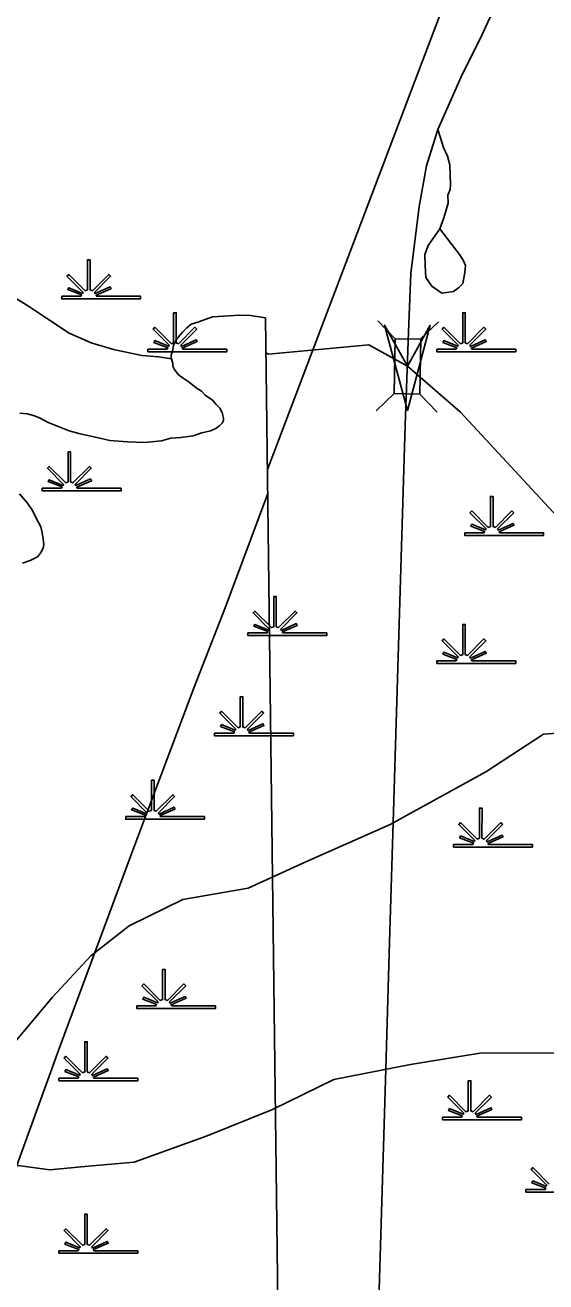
# Model space of a CAD drawing. Extents: x 2220236 to 2384410, y 720751 to 894131.
# Drawn here: x 2368804 to 2370241, y 847261 to 850729 of the extents above; entities that cross this region are included whole.
import ezdxf

# ---------------------------------------------------------------- set-up
doc = ezdxf.new("R2010")
doc.units = 0
for name, color, linetype in [('Exist Hydrographic Creek Single Shore', 7, 'Continuous'), ('Exist Hydrographic Misc Water Feature', 7, 'Continuous'), ('Exist Hydrographic Swamp CELL', 7, 'Continuous'), ('Exist Road Non-System Type 51', 7, 'Continuous'), ('Exist Road Primary US Attributed', 7, 'Continuous'), ('Exist Road Primary US Structure Standard Bridge CELL', 7, 'Continuous'), ('Exist Road Secondary Structure Standard Bridge Attributed CELL', 7, 'Continuous'), ('Exist Utilities Electrical Transmission Line', 7, 'Continuous')]:
    doc.layers.add(name, color=color, linetype=linetype)

msp = doc.modelspace()

# ---------------------------------------------------------------- linework, layer by layer
at = {"layer": 'Exist Hydrographic Creek Single Shore'}
msp.add_line((2369752.1, 849847.3), (2369475.5, 849821.1), dxfattribs=at)
for points in [[(2369207.7, 849808), (2369172.3, 849814.1), (2369126.2, 849817.8), (2369048.1, 849834.2), (2368986, 849852.4), (2368925.4, 849879.5), (2368863.1, 849920.2), (2368812.8, 849953.6), (2368756.2, 849989), (2368698, 850014.6), (2368633.8, 850035.6), (2368563.5, 850055), (2368505.3, 850064.1), (2368455.3, 850059.5), (2368375.6, 850032.6), (2368341.6, 850022), (2368283.9, 850005.8), (2368222, 850000.7), (2368168.1, 849996.2), (2368106, 849989.4), (2368058.3, 849975.3), (2368000.4, 849953.9), (2367958.8, 849937.4), (2367893.6, 849918.3)], [(2369466.9, 849921.3), (2369426, 849927.8), (2369396.1, 849928.9), (2369365.9, 849927), (2369322.1, 849924.2), (2369308.1, 849919.7), (2369280.3, 849909.4), (2369262.2, 849903.7), (2369250.5, 849893.4), (2369238.5, 849881.4), (2369224.7, 849865.4), (2369218.8, 849857), (2369213.1, 849845.3), (2369211.3, 849832.7), (2369207.3, 849817.1), (2369207.3, 849808.9), (2369207.7, 849808)], [(2370005.9, 849661.4), (2369859, 849787.7), (2369752.1, 849847.3)], [(2370005.9, 849661.4), (2370283, 849361.5), (2370424.9, 849337.7), (2370525, 849391)], [(2368414.9, 847642.3), (2368626.5, 847777.1), (2368742.9, 847839.3), (2368774.3, 847922.2), (2368879.7, 848046.5), (2368985.2, 848160.5), (2369090.9, 848243.4), (2369239.1, 848316), (2369419.4, 848347.3), (2369578.2, 848420), (2369811.1, 848523.7), (2370075.7, 848669), (2370234.3, 848772.7), (2370382.9, 848783.2), (2370489, 848783.3), (2370627, 848783.5), (2370732.8, 848856.1), (2370955.1, 848959.9)], [(2368723.1, 847590.9), (2368871.8, 847570.4), (2368977.9, 847580.9), (2369105.2, 847591.4), (2369306.5, 847664.1), (2369486.5, 847736.8), (2369655.9, 847819.8), (2369867.9, 847861.4), (2370058.8, 847892.7), (2370313.6, 847893.1), (2370494.3, 847851.9), (2370728.1, 847800.4), (2370919.4, 847759.3), (2371068.5, 847666.3), (2371281.3, 847573.4), (2371494.1, 847490.9), (2371759.9, 847408.4), (2372025.7, 847326), (2372344.4, 847295.3), (2372525.1, 847243.8)]]:
    msp.add_lwpolyline(points, dxfattribs=at)
at = {"layer": 'Exist Hydrographic Misc Water Feature'}
msp.add_line((2369475.5, 849821.1), (2369468.6, 849825), dxfattribs=at)
for points in [[(2369466.9, 849921.3), (2369521.9, 845585.1)], [(2369207.7, 849808), (2369211.5, 849795), (2369211.8, 849788.4), (2369215.8, 849778.7), (2369225.8, 849765.4), (2369240, 849755.1), (2369256.3, 849743.6), (2369276.3, 849728), (2369290.4, 849719.4), (2369300.7, 849707.7), (2369321, 849694.4), (2369331, 849682.7), (2369340.9, 849672.3), (2369347.3, 849660.4), (2369349.3, 849652.3), (2369351.6, 849644.8), (2369351.5, 849638.2), (2369347.5, 849630.9), (2369341.5, 849624.7), (2369329.8, 849616), (2369315.9, 849609.9), (2369291.8, 849604), (2369267.9, 849595.4), (2369234, 849590.8), (2369206.1, 849589), (2369180.2, 849582), (2369134.1, 849577.8), (2369086.1, 849579.1), (2369038, 849582.7), (2368997.9, 849591.9), (2368955.8, 849601.7), (2368925.7, 849609.3), (2368893.6, 849622.8), (2368867.6, 849632.6), (2368845.4, 849644.8), (2368829.4, 849650.7), (2368809.2, 849656.4), (2368789.1, 849657.9)], [(2368788, 849435.7), (2368810.1, 849410.3), (2368824.3, 849390.2), (2368834.7, 849368.6), (2368846.9, 849344.5), (2368851.2, 849328.3), (2368853.2, 849310.3), (2368855.4, 849296.3), (2368853.5, 849286.4), (2368847.8, 849274.6), (2368838.1, 849262.1), (2368818.2, 849252.1), (2368796.2, 849244)]]:
    msp.add_lwpolyline(points, dxfattribs=at)
at = {"layer": 'Exist Hydrographic Swamp CELL'}
for points in [[(2368905, 849980.9), (2368957.6, 849981), (2368959.6, 849984.6), (2368921.4, 849999.4), (2368924.3, 850004.6), (2368962, 849988.9), (2368963.6, 849991.7), (2368919.2, 850036.3), (2368924.3, 850041.4), (2368969.6, 849995.9), (2368975.9, 849998.3), (2368975.9, 850081.4), (2368983.1, 850081.4), (2368983.1, 849998.3), (2368989.5, 849995.9), (2369034.8, 850041.4), (2369039.9, 850036.3), (2368995.5, 849991.7), (2368997.5, 849988.1), (2369038.4, 850006.7), (2369040.8, 850001.7), (2368999.8, 849983.9), (2369001.4, 849981), (2369122.5, 849980.9), (2369122.5, 849973.8), (2368905, 849973.8)], [(2369142.8, 849835), (2369195.4, 849835.1), (2369197.4, 849838.7), (2369159.2, 849853.5), (2369162.1, 849858.7), (2369199.8, 849843), (2369201.4, 849845.8), (2369157, 849890.4), (2369162.1, 849895.5), (2369207.4, 849850), (2369213.7, 849852.4), (2369213.7, 849935.5), (2369220.9, 849935.5), (2369220.9, 849852.4), (2369227.3, 849850), (2369272.6, 849895.5), (2369277.7, 849890.4), (2369233.3, 849845.8), (2369235.3, 849842.2), (2369276.2, 849860.8), (2369278.6, 849855.8), (2369237.6, 849838), (2369239.2, 849835.1), (2369360.3, 849835), (2369360.3, 849827.9), (2369142.8, 849827.9)], [(2369940.6, 849835), (2369993.2, 849835.1), (2369995.2, 849838.7), (2369956.9, 849853.5), (2369959.8, 849858.7), (2369997.6, 849843), (2369999.2, 849845.8), (2369954.7, 849890.4), (2369959.9, 849895.5), (2370005.1, 849850), (2370011.5, 849852.4), (2370011.5, 849935.5), (2370018.7, 849935.5), (2370018.7, 849852.4), (2370025, 849850), (2370070.3, 849895.5), (2370075.5, 849890.4), (2370031, 849845.8), (2370033, 849842.2), (2370073.9, 849860.8), (2370076.4, 849855.8), (2370035.4, 849838), (2370037, 849835.1), (2370158.1, 849835), (2370158.1, 849827.9), (2369940.6, 849827.9)], [(2368851.3, 849451.1), (2368903.9, 849451.1), (2368905.9, 849454.8), (2368867.7, 849469.6), (2368870.6, 849474.8), (2368908.3, 849459), (2368909.9, 849461.9), (2368865.5, 849506.5), (2368870.6, 849511.6), (2368915.9, 849466.1), (2368922.2, 849468.5), (2368922.2, 849551.6), (2368929.5, 849551.6), (2368929.4, 849468.5), (2368935.8, 849466.1), (2368981.1, 849511.6), (2368986.2, 849506.5), (2368941.8, 849461.9), (2368943.8, 849458.3), (2368984.7, 849476.9), (2368987.1, 849471.9), (2368946.1, 849454.1), (2368947.7, 849451.1), (2369068.8, 849451.1), (2369068.8, 849444), (2368851.3, 849444)], [(2370017.3, 849328.2), (2370069.9, 849328.3), (2370071.9, 849331.9), (2370033.6, 849346.7), (2370036.5, 849351.9), (2370074.3, 849336.2), (2370075.9, 849339.1), (2370031.4, 849383.6), (2370036.6, 849388.7), (2370081.9, 849343.2), (2370088.2, 849345.6), (2370088.2, 849428.7), (2370095.4, 849428.7), (2370095.4, 849345.6), (2370101.7, 849343.2), (2370147.1, 849388.7), (2370152.2, 849383.6), (2370107.8, 849339.1), (2370109.8, 849335.5), (2370150.6, 849354.1), (2370153.1, 849349), (2370112.1, 849331.2), (2370113.7, 849328.3), (2370234.8, 849328.2), (2370234.8, 849321.1), (2370017.3, 849321.1)], [(2369418.9, 849051.8), (2369471.6, 849051.9), (2369473.6, 849055.5), (2369435.3, 849070.3), (2369438.2, 849075.5), (2369475.9, 849059.8), (2369477.5, 849062.6), (2369433.1, 849107.2), (2369438.2, 849112.3), (2369483.5, 849066.8), (2369489.9, 849069.2), (2369489.9, 849152.3), (2369497.1, 849152.3), (2369497.1, 849069.2), (2369503.4, 849066.8), (2369548.7, 849112.3), (2369553.8, 849107.2), (2369509.4, 849062.6), (2369511.4, 849059), (2369552.3, 849077.6), (2369554.8, 849072.6), (2369513.8, 849054.8), (2369515.4, 849051.9), (2369636.4, 849051.8), (2369636.4, 849044.7), (2369418.9, 849044.7)], [(2369940.6, 848975), (2369993.2, 848975.1), (2369995.2, 848978.7), (2369956.9, 848993.5), (2369959.8, 848998.7), (2369997.6, 848983), (2369999.2, 848985.9), (2369954.7, 849030.4), (2369959.9, 849035.5), (2370005.1, 848990), (2370011.5, 848992.4), (2370011.5, 849075.5), (2370018.7, 849075.5), (2370018.7, 848992.4), (2370025, 848990), (2370070.3, 849035.5), (2370075.5, 849030.4), (2370031, 848985.9), (2370033, 848982.3), (2370073.9, 849000.9), (2370076.4, 848995.8), (2370035.4, 848978), (2370037, 848975.1), (2370158.1, 848975), (2370158.1, 848967.9), (2369940.6, 848967.9)], [(2369326.9, 848775.4), (2369379.5, 848775.4), (2369381.5, 848779.1), (2369343.3, 848793.9), (2369346.2, 848799.1), (2369383.9, 848783.3), (2369385.5, 848786.2), (2369341.1, 848830.8), (2369346.2, 848835.9), (2369391.5, 848790.4), (2369397.8, 848792.8), (2369397.8, 848875.9), (2369405.1, 848875.9), (2369405, 848792.8), (2369411.4, 848790.4), (2369456.7, 848835.9), (2369461.8, 848830.8), (2369417.4, 848786.2), (2369419.4, 848782.6), (2369460.3, 848801.2), (2369462.7, 848796.2), (2369421.7, 848778.4), (2369423.3, 848775.4), (2369544.4, 848775.4), (2369544.4, 848768.3), (2369326.9, 848768.3)], [(2369081.4, 848545), (2369134, 848545.1), (2369136, 848548.7), (2369097.8, 848563.5), (2369100.7, 848568.7), (2369138.4, 848553), (2369140, 848555.9), (2369095.6, 848600.4), (2369100.7, 848605.5), (2369146, 848560), (2369152.3, 848562.4), (2369152.3, 848645.5), (2369159.6, 848645.5), (2369159.6, 848562.4), (2369165.9, 848560), (2369211.2, 848605.5), (2369216.3, 848600.4), (2369171.9, 848555.9), (2369173.9, 848552.3), (2369214.8, 848570.9), (2369217.2, 848565.8), (2369176.3, 848548), (2369177.9, 848545.1), (2369298.9, 848545), (2369298.9, 848537.9), (2369081.4, 848537.9)], [(2369986.6, 848468.2), (2370039.2, 848468.3), (2370041.2, 848471.9), (2370003, 848486.8), (2370005.9, 848491.9), (2370043.6, 848476.2), (2370045.2, 848479.1), (2370000.8, 848523.6), (2370005.9, 848528.8), (2370051.2, 848483.3), (2370057.5, 848485.7), (2370057.5, 848568.7), (2370064.8, 848568.7), (2370064.7, 848485.7), (2370071.1, 848483.3), (2370116.4, 848528.8), (2370121.5, 848523.6), (2370077.1, 848479.1), (2370079.1, 848475.5), (2370120, 848494.1), (2370122.4, 848489), (2370081.4, 848471.2), (2370083.1, 848468.3), (2370204.1, 848468.2), (2370204.1, 848461.1), (2369986.6, 848461.1)], [(2369112.1, 848022.9), (2369164.7, 848023), (2369166.7, 848026.6), (2369128.5, 848041.4), (2369131.4, 848046.6), (2369169.1, 848030.9), (2369170.7, 848033.7), (2369126.3, 848078.3), (2369131.4, 848083.4), (2369176.7, 848037.9), (2369183, 848040.3), (2369183, 848123.4), (2369190.3, 848123.4), (2369190.2, 848040.3), (2369196.6, 848037.9), (2369241.9, 848083.4), (2369247, 848078.3), (2369202.6, 848033.7), (2369204.6, 848030.1), (2369245.5, 848048.7), (2369247.9, 848043.7), (2369206.9, 848025.9), (2369208.6, 848023), (2369329.6, 848022.9), (2369329.6, 848015.8), (2369112.1, 848015.8)], [(2368897.3, 847823.2), (2368949.9, 847823.3), (2368951.9, 847826.9), (2368913.7, 847841.8), (2368916.6, 847847), (2368954.3, 847831.2), (2368955.9, 847834.1), (2368911.5, 847878.6), (2368916.6, 847883.8), (2368961.9, 847838.3), (2368968.2, 847840.7), (2368968.2, 847923.7), (2368975.5, 847923.7), (2368975.4, 847840.7), (2368981.8, 847838.3), (2369027.1, 847883.8), (2369032.2, 847878.6), (2368987.8, 847834.1), (2368989.8, 847830.5), (2369030.7, 847849.1), (2369033.1, 847844.1), (2368992.2, 847826.2), (2368993.8, 847823.3), (2369114.8, 847823.2), (2369114.8, 847816.1), (2368897.3, 847816.1)], [(2369955.9, 847715.7), (2370008.5, 847715.8), (2370010.5, 847719.4), (2369972.3, 847734.3), (2369975.2, 847739.5), (2370012.9, 847723.7), (2370014.5, 847726.6), (2369970.1, 847771.1), (2369975.2, 847776.3), (2370020.5, 847730.8), (2370026.8, 847733.2), (2370026.8, 847816.2), (2370034.1, 847816.2), (2370034, 847733.2), (2370040.4, 847730.8), (2370085.7, 847776.3), (2370090.8, 847771.1), (2370046.4, 847726.6), (2370048.4, 847723), (2370089.3, 847741.6), (2370091.7, 847736.6), (2370050.7, 847718.7), (2370052.4, 847715.8), (2370173.4, 847715.7), (2370173.4, 847708.6), (2369955.9, 847708.6)], [(2368897.3, 847347.2), (2368949.9, 847347.3), (2368951.9, 847350.9), (2368913.7, 847365.7), (2368916.6, 847370.9), (2368954.3, 847355.1), (2368955.9, 847358), (2368911.5, 847402.6), (2368916.6, 847407.7), (2368961.9, 847362.2), (2368968.2, 847364.6), (2368968.2, 847447.7), (2368975.5, 847447.7), (2368975.4, 847364.6), (2368981.8, 847362.2), (2369027.1, 847407.7), (2369032.2, 847402.6), (2368987.8, 847358), (2368989.8, 847354.4), (2369030.7, 847373), (2369033.1, 847368), (2368992.2, 847350.2), (2368993.8, 847347.3), (2369114.8, 847347.2), (2369114.8, 847340.1), (2368897.3, 847340.1)]]:
    msp.add_lwpolyline(points, close=True, dxfattribs=at)
for points in [[(2370244.6, 847526.9), (2370200.2, 847571.5), (2370205.3, 847576.6), (2370250.6, 847531.1)], [(2370403.5, 847509), (2370186, 847509), (2370186, 847516.1), (2370238.7, 847516.2), (2370240.7, 847519.8), (2370202.4, 847534.6), (2370205.3, 847539.8), (2370243, 847524.1)]]:
    msp.add_lwpolyline(points, dxfattribs=at)
at = {"layer": 'Exist Road Non-System Type 51'}
for points in [[(2369942.6, 850440.8), (2369951.6, 850415.4), (2369959, 850391.3), (2369969.4, 850367.5), (2369975.7, 850343.5), (2369978.3, 850289.6), (2369976.5, 850275.5), (2369970.8, 850259.5), (2369971.1, 850237.5), (2369959.7, 850197.4), (2369948.1, 850167.3)], [(2369948.1, 850167.3), (2369916.6, 850120.8), (2369907, 850096.6), (2369907.5, 850064.6), (2369909.8, 850032.7), (2369926.2, 850009), (2369954.4, 849989.3), (2369986.2, 849993.8), (2370000.2, 850004), (2370011.9, 850016.1), (2370017.7, 850046.1), (2370019.3, 850066.2), (2370013.1, 850080.1), (2370002.9, 850095.9), (2369948.1, 850167.3)]]:
    msp.add_lwpolyline(points, dxfattribs=at)
at = {"layer": 'Exist Road Primary US Attributed'}
for points in [[(2369853.1, 849624.3), (2369862, 849882.6), (2369868.3, 850043.9), (2369891.8, 850228.7), (2369911.8, 850341.1), (2369942.6, 850440.8), (2370011.4, 850594.8), (2370060.3, 850692.7), (2370085.6, 850747.1), (2370129.1, 850806.9), (2370212.4, 850913.8), (2370297.6, 850999), (2370994, 851717.6), (2373171.5, 853938.1), (2373176.5, 853943.3), (2373574.1, 854341.1), (2374008.8, 854794.2), (2374121.1, 854904.7), (2374199.9, 854970.9)], [(2369819.8, 848528.5), (2369851.1, 849564.5), (2369853.1, 849624.3)], [(2369799.3, 847848), (2369809, 848168.5), (2369819.8, 848528.5)], [(2369095.1, 839635.8), (2369269.1, 839997.3), (2369317.9, 840095.9), (2369411.4, 840295.6), (2369473.5, 840429.3), (2369510.6, 840514.7), (2369558, 840656.9), (2369587.5, 840797.8), (2369596.4, 840896.5), (2369602.8, 840987.5), (2369606.7, 841037.4), (2369605.9, 841407.6), (2369623.2, 842006.9), (2369799.3, 847848)]]:
    msp.add_lwpolyline(points, dxfattribs=at)
at = {"layer": 'Exist Road Primary US Structure Standard Bridge CELL'}
for p, q in [((2369825.6, 849863.3), (2369777.7, 849913)), ((2369894.6, 849862.1), (2369944.3, 849910)), ((2369772.9, 849664.4), (2369822.6, 849712.3)), ((2369941.1, 849661.3), (2369893.1, 849711))]:
    msp.add_line(p, q, dxfattribs=at)
msp.add_lwpolyline([(2369822.6, 849712.3), (2369825.3, 849863.3), (2369895.9, 849862.1), (2369893.1, 849711)], close=True, dxfattribs=at)
at = {"layer": 'Exist Road Secondary Structure Standard Bridge Attributed CELL'}
msp.add_lwpolyline([(2369922.1, 849901.4), (2369859, 849665.8), (2369795.8, 849901.4), (2369859, 849787.7)], close=True, dxfattribs=at)
at = {"layer": 'Exist Utilities Electrical Transmission Line'}
msp.add_line((2369473, 849503.2), (2376054.5, 866870.1), dxfattribs=at)
msp.add_lwpolyline([(2365810, 840347.7), (2366066.6, 840956.7), (2366307.7, 841529.4), (2366498.2, 841969.4), (2366677.2, 842383.5), (2366860.1, 842819.5), (2367087.8, 843338.1), (2367379.6, 844005.3), (2367488.4, 844266.7), (2367577.6, 844497.6), (2367672.6, 844742.6), (2367915.2, 845357.4), (2368089.8, 845803.3), (2368252.8, 846217.2), (2368413.6, 846634.9), (2368588.1, 847088.9), (2368718.3, 847412.4), (2368900.2, 847912.4), (2369109.3, 848474.8), (2369270.3, 848902.6), (2369355.6, 849121.6), (2369473.7, 849436.7)], dxfattribs=at)

doc.saveas('drawing.dxf')
